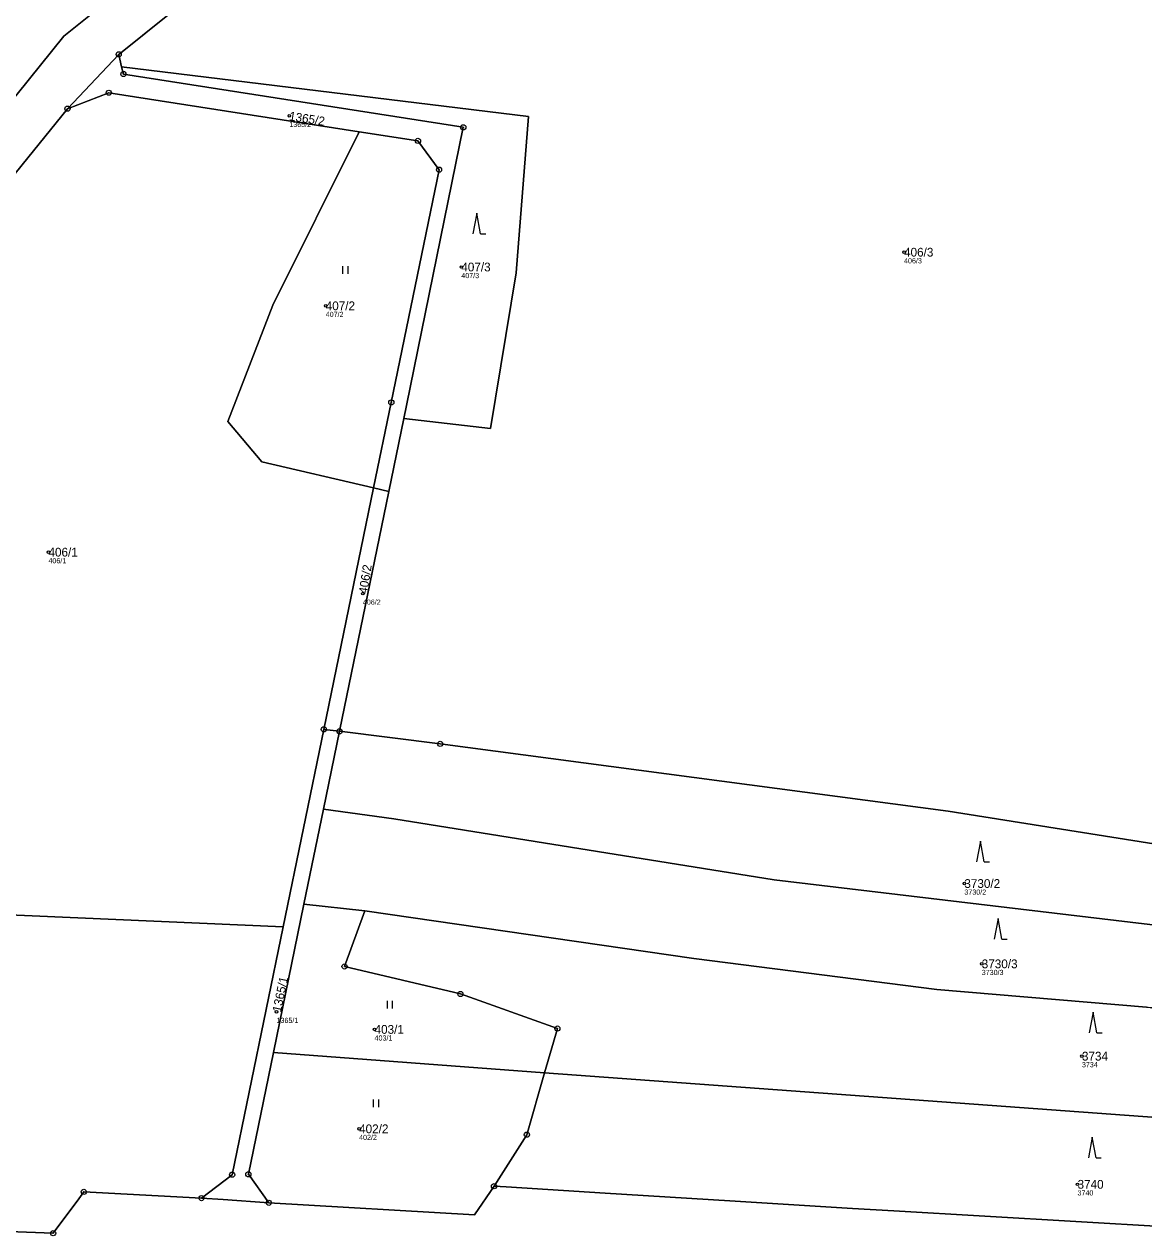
# Model space of a CAD drawing. Extents: x -658203 to -653176, y -1156738 to -1151709.
# Drawn here: x -653909.5 to -653692.3, y -1155450.2 to -1155215.2 of the extents above; entities that cross this region are included whole.
import ezdxf

# ---------------------------------------------------------------- set-up
doc = ezdxf.new("R2010")
doc.units = 0
for name, color, linetype in [('Vrstva 1', 7, 'Continuous'), ('Vrstva 2', 7, 'Continuous'), ('Vrstva 3', 7, 'Continuous'), ('Vrstva 50', 7, 'Continuous'), ('Vrstva 51', 7, 'Continuous'), ('Vrstva 53', 7, 'Continuous'), ('Vrstva 8', 7, 'Continuous')]:
    doc.layers.add(name, color=color, linetype=linetype)

msp = doc.modelspace()

# ---------------------------------------------------------------- linework, layer by layer
at = {"layer": 'Vrstva 1'}
for p, q in [((-653791.92, -1155141.4), (-653891.15, -1155221.05)), ((-653891.15, -1155221.05), (-653901.09, -1155231.59)), ((-653890.58, -1155223.46), (-653891.15, -1155221.05)), ((-653890.58, -1155223.46), (-653890.24, -1155224.87)), ((-653901.09, -1155231.59), (-653893.07, -1155228.5)), ((-653893.07, -1155228.5), (-653844.51, -1155236.06)), ((-653833.09, -1155237.84), (-653844.51, -1155236.06)), ((-653841.71, -1155305.15), (-653838.26, -1155288.56)), ((-653835.3, -1155289.19), (-653835.81, -1155291.69)), ((-653838.72, -1155305.82), (-653835.81, -1155291.69)), ((-653851.34, -1155351.98), (-653841.71, -1155305.15)), ((-653848.31, -1155352.36), (-653838.72, -1155305.82)), ((-653841.71, -1155305.15), (-653838.72, -1155305.82)), ((-653859.23, -1155390.27), (-653851.34, -1155351.98)), ((-653848.31, -1155352.36), (-653851.42, -1155367.49)), ((-653851.34, -1155351.98), (-653848.31, -1155352.36)), ((-653851.42, -1155367.49), (-653855.21, -1155385.9)), ((-653851.42, -1155367.49), (-653837.75, -1155369.31)), ((-653972.95, -1155385.31), (-653859.23, -1155390.27)), ((-653855.21, -1155385.9), (-653861.13, -1155414.64)), ((-653855.21, -1155385.9), (-653843.39, -1155387.19)), ((-653808.51, -1155418.6), (-653861.13, -1155414.64)), ((-653897.92, -1155441.69), (-653898.91, -1155443.02)), ((-653875.09, -1155442.91), (-653897.92, -1155441.69)), ((-653818.33, -1155440.6), (-653822.1, -1155446.17)), ((-653815.97, -1155440.75), (-653818.33, -1155440.6)), ((-653796.77, -1155441.93), (-653815.97, -1155440.75)), ((-653772.56, -1155443.42), (-653796.77, -1155441.93)), ((-653870.9, -1155443.2), (-653875.09, -1155442.91)), ((-653862.03, -1155443.81), (-653870.9, -1155443.2)), ((-653822.1, -1155446.17), (-653862.03, -1155443.81)), ((-653748.76, -1155444.89), (-653772.56, -1155443.42)), ((-653740.77, -1155445.38), (-653748.76, -1155444.89)), ((-653687.81, -1155448.47), (-653740.77, -1155445.38))]:
    msp.add_line(p, q, dxfattribs=at)
for points in [[(-653933.91, -1155260.26), (-653926.66, -1155248.29), (-653901.79, -1155217.52), (-653806.72, -1155141.44)], [(-653835.81, -1155291.69), (-653819, -1155293.62), (-653814.02, -1155263.41), (-653811.62, -1155233.12), (-653890.58, -1155223.46)], [(-653890.24, -1155224.87), (-653824.29, -1155235.2), (-653835.3, -1155289.19)], [(-653901.09, -1155231.59), (-653919, -1155253.68), (-653930.88, -1155274.5), (-653977.93, -1155344.78), (-653980.94, -1155359.08), (-653972.95, -1155385.31)], [(-653844.51, -1155236.06), (-653861.22, -1155269.71), (-653870.01, -1155292.27), (-653863.37, -1155300.09), (-653841.71, -1155305.15)], [(-653838.26, -1155288.56), (-653829, -1155243.42), (-653833.09, -1155237.84)], [(-653618.68, -1155385.57), (-653730.25, -1155367.83), (-653828.77, -1155354.8), (-653848.31, -1155352.36)], [(-653837.75, -1155369.31), (-653763.99, -1155381.2), (-653622.01, -1155398.07)], [(-653843.39, -1155387.19), (-653847.33, -1155397.98), (-653824.86, -1155403.31), (-653806.04, -1155410.01), (-653808.51, -1155418.6)], [(-653843.39, -1155387.19), (-653779.58, -1155396.41), (-653732.45, -1155402.41), (-653691.76, -1155405.84)], [(-653859.23, -1155390.27), (-653869.14, -1155438.36), (-653875.09, -1155442.91)], [(-653861.13, -1155414.64), (-653866, -1155438.29), (-653862.03, -1155443.81)], [(-653808.51, -1155418.6), (-653811.96, -1155430.6), (-653818.33, -1155440.6)], [(-653808.51, -1155418.6), (-653683.6, -1155427.72), (-653602.75, -1155431.07)], [(-653898.91, -1155443.02), (-653903.87, -1155449.71), (-653931.4, -1155448.66)]]:
    msp.add_lwpolyline(points, dxfattribs=at)
at = {"layer": 'Vrstva 3'}
for p, q in [((-653821.68, -1155251.87), (-653822.43, -1155255.87)), ((-653820.93, -1155255.87), (-653821.68, -1155251.87)), ((-653820.93, -1155255.87), (-653819.93, -1155255.87)), ((-653847.64, -1155263.61), (-653847.64, -1155262.11)), ((-653846.64, -1155263.61), (-653846.64, -1155262.11)), ((-653723.97, -1155373.66), (-653724.72, -1155377.66)), ((-653723.22, -1155377.66), (-653723.97, -1155373.66)), ((-653723.22, -1155377.66), (-653722.22, -1155377.66)), ((-653720.54, -1155388.66), (-653721.29, -1155392.66)), ((-653719.79, -1155392.66), (-653720.54, -1155388.66)), ((-653719.79, -1155392.66), (-653718.79, -1155392.66)), ((-653839.02, -1155406.11), (-653839.02, -1155404.61)), ((-653838.02, -1155406.11), (-653838.02, -1155404.61)), ((-653702.1, -1155406.83), (-653702.85, -1155410.83)), ((-653701.35, -1155410.83), (-653702.1, -1155406.83)), ((-653701.35, -1155410.83), (-653700.35, -1155410.83)), ((-653841.7, -1155425.29), (-653841.7, -1155423.79)), ((-653840.7, -1155425.29), (-653840.7, -1155423.79)), ((-653702.26, -1155431.07), (-653703.01, -1155435.07)), ((-653701.51, -1155435.07), (-653702.26, -1155431.07)), ((-653701.51, -1155435.07), (-653700.51, -1155435.07))]:
    msp.add_line(p, q, dxfattribs=at)
at = {"layer": 'Vrstva 50'}
for centre in [(-653858.05, -1155232.98), (-653738.78, -1155259.43), (-653824.68, -1155262.3), (-653850.99, -1155269.83), (-653904.78, -1155317.61), (-653843.78, -1155325.65), (-653727.08, -1155381.89), (-653723.71, -1155397.47), (-653860.53, -1155406.77), (-653841.51, -1155410.18), (-653704.27, -1155415.37), (-653844.51, -1155429.47), (-653705.12, -1155440.23)]:
    msp.add_circle(centre, 0.25, dxfattribs=at)
at = {"layer": 'Vrstva 51'}
msp.add_lwpolyline([(-653919, -1155253.68), (-653901.09, -1155231.59), (-653891.15, -1155221.05), (-653791.92, -1155141.4), (-653782.6, -1155121.51), (-653780.87, -1155118.05), (-653787.42, -1155115.69), (-653793.11, -1155127.73), (-653799.15, -1155135.38), (-653806.72, -1155141.44), (-653901.79, -1155217.52), (-653926.66, -1155248.29)], dxfattribs=at)
for points in [[(-653806.72, -1155141.44), (-653807.87, -1155138.55), (-653832.8, -1155137.98), (-653881.68, -1155130.86), (-653944.09, -1155116.86), (-654008.64, -1155185.18), (-653939.88, -1155260.88), (-653933.91, -1155260.26), (-653926.66, -1155248.29), (-653901.79, -1155217.52)], [(-653609.35, -1155342.13), (-653638.9, -1155264.67), (-653662.81, -1155230.74), (-653677.73, -1155207.19), (-653692.31, -1155203.5), (-653719.58, -1155176.69), (-653762.74, -1155148.69), (-653791.92, -1155141.4), (-653891.15, -1155221.05), (-653890.58, -1155223.46), (-653811.62, -1155233.12), (-653814.02, -1155263.41), (-653819, -1155293.62), (-653835.81, -1155291.69), (-653838.72, -1155305.82), (-653848.31, -1155352.36), (-653828.77, -1155354.8), (-653730.25, -1155367.83), (-653618.68, -1155385.57)], [(-653838.72, -1155305.82), (-653835.81, -1155291.69), (-653835.3, -1155289.19), (-653824.29, -1155235.2), (-653890.24, -1155224.87), (-653890.58, -1155223.46), (-653891.15, -1155221.05), (-653901.09, -1155231.59), (-653893.07, -1155228.5), (-653844.51, -1155236.06), (-653833.09, -1155237.84), (-653829, -1155243.42), (-653838.26, -1155288.56), (-653841.71, -1155305.15)], [(-653824.29, -1155235.2), (-653835.3, -1155289.19), (-653835.81, -1155291.69), (-653819, -1155293.62), (-653814.02, -1155263.41), (-653811.62, -1155233.12), (-653890.58, -1155223.46), (-653890.24, -1155224.87)], [(-653901.09, -1155231.59), (-653919, -1155253.68), (-653930.88, -1155274.5), (-653977.93, -1155344.78), (-653980.94, -1155359.08), (-653972.95, -1155385.31), (-653859.23, -1155390.27), (-653851.34, -1155351.98), (-653841.71, -1155305.15), (-653863.37, -1155300.09), (-653870.01, -1155292.27), (-653861.22, -1155269.71), (-653844.51, -1155236.06), (-653893.07, -1155228.5)], [(-653870.01, -1155292.27), (-653863.37, -1155300.09), (-653841.71, -1155305.15), (-653838.26, -1155288.56), (-653829, -1155243.42), (-653833.09, -1155237.84), (-653844.51, -1155236.06), (-653861.22, -1155269.71)], [(-653851.34, -1155351.98), (-653848.31, -1155352.36), (-653838.72, -1155305.82), (-653841.71, -1155305.15)], [(-653862.03, -1155443.81), (-653866, -1155438.29), (-653861.13, -1155414.64), (-653855.21, -1155385.9), (-653851.42, -1155367.49), (-653848.31, -1155352.36), (-653851.34, -1155351.98), (-653859.23, -1155390.27), (-653869.14, -1155438.36), (-653875.09, -1155442.91), (-653870.9, -1155443.2)], [(-653763.99, -1155381.2), (-653622.01, -1155398.07), (-653615.6, -1155392.19), (-653615.76, -1155386.01), (-653618.68, -1155385.57), (-653730.25, -1155367.83), (-653828.77, -1155354.8), (-653848.31, -1155352.36), (-653851.42, -1155367.49), (-653837.75, -1155369.31)], [(-653732.45, -1155402.41), (-653691.76, -1155405.84), (-653630.97, -1155406.29), (-653622.01, -1155398.07), (-653763.99, -1155381.2), (-653837.75, -1155369.31), (-653851.42, -1155367.49), (-653855.21, -1155385.9), (-653843.39, -1155387.19), (-653779.58, -1155396.41)], [(-653875.09, -1155442.91), (-653869.14, -1155438.36), (-653859.23, -1155390.27), (-653972.95, -1155385.31), (-653954.81, -1155444.9), (-653950.97, -1155447.91), (-653941.59, -1155448.27), (-653935.16, -1155448.52), (-653931.4, -1155448.66), (-653903.87, -1155449.71), (-653898.91, -1155443.02), (-653897.92, -1155441.69)], [(-653861.13, -1155414.64), (-653808.51, -1155418.6), (-653806.04, -1155410.01), (-653824.86, -1155403.31), (-653847.33, -1155397.98), (-653843.39, -1155387.19), (-653855.21, -1155385.9)], [(-653824.86, -1155403.31), (-653806.04, -1155410.01), (-653808.51, -1155418.6), (-653683.6, -1155427.72), (-653602.75, -1155431.07), (-653592.57, -1155415.88), (-653646.16, -1155414.28), (-653691.76, -1155405.84), (-653732.45, -1155402.41), (-653779.58, -1155396.41), (-653843.39, -1155387.19), (-653847.33, -1155397.98)], [(-653862.03, -1155443.81), (-653822.1, -1155446.17), (-653818.33, -1155440.6), (-653811.96, -1155430.6), (-653808.51, -1155418.6), (-653861.13, -1155414.64), (-653866, -1155438.29)], [(-653740.77, -1155445.38), (-653687.81, -1155448.47), (-653659.86, -1155448.68), (-653637.95, -1155448.84), (-653630.08, -1155449.03), (-653615.03, -1155449.39), (-653602.75, -1155431.07), (-653683.6, -1155427.72), (-653808.51, -1155418.6), (-653811.96, -1155430.6), (-653818.33, -1155440.6), (-653815.97, -1155440.75), (-653796.77, -1155441.93), (-653772.56, -1155443.42), (-653748.76, -1155444.89)]]:
    msp.add_lwpolyline(points, close=True, dxfattribs=at)
at = {"layer": 'Vrstva 53'}
msp.add_lwpolyline([(-653931.4, -1155448.66), (-653903.87, -1155449.71), (-653898.91, -1155443.02), (-653897.92, -1155441.69), (-653875.09, -1155442.91), (-653870.9, -1155443.2), (-653862.03, -1155443.81), (-653822.1, -1155446.17), (-653818.33, -1155440.6), (-653815.97, -1155440.75), (-653796.77, -1155441.93), (-653772.56, -1155443.42), (-653748.76, -1155444.89), (-653740.77, -1155445.38), (-653687.81, -1155448.47)], dxfattribs=at)
at = {"layer": 'Vrstva 8'}
for centre, radius in [((-653891.15, -1155221.05), 0.5), ((-653891.15, -1155221.05), 0.0303), ((-653890.24, -1155224.87), 0.5), ((-653890.24, -1155224.87), 0.0303), ((-653893.07, -1155228.5), 0.5), ((-653893.07, -1155228.5), 0.0303), ((-653901.09, -1155231.59), 0.5), ((-653901.09, -1155231.59), 0.0303), ((-653824.29, -1155235.2), 0.5), ((-653824.29, -1155235.2), 0.0303), ((-653833.09, -1155237.84), 0.5), ((-653833.09, -1155237.84), 0.0303), ((-653829, -1155243.42), 0.5), ((-653829, -1155243.42), 0.0303), ((-653838.26, -1155288.56), 0.5), ((-653838.26, -1155288.56), 0.0303), ((-653851.34, -1155351.98), 0.5), ((-653851.34, -1155351.98), 0.0303), ((-653848.31, -1155352.36), 0.5), ((-653848.31, -1155352.36), 0.0303), ((-653828.77, -1155354.8), 0.5), ((-653828.77, -1155354.8), 0.0303), ((-653847.33, -1155397.98), 0.5), ((-653847.33, -1155397.98), 0.0303), ((-653824.86, -1155403.31), 0.5), ((-653824.86, -1155403.31), 0.0303), ((-653806.04, -1155410.01), 0.5), ((-653806.04, -1155410.01), 0.0303), ((-653811.96, -1155430.6), 0.5), ((-653811.96, -1155430.6), 0.0303), ((-653866, -1155438.29), 0.5), ((-653869.14, -1155438.36), 0.5), ((-653869.14, -1155438.36), 0.0303), ((-653866, -1155438.29), 0.0303), ((-653818.33, -1155440.6), 0.5), ((-653897.92, -1155441.69), 0.5), ((-653897.92, -1155441.69), 0.0303), ((-653875.09, -1155442.91), 0.5), ((-653818.33, -1155440.6), 0.0303), ((-653875.09, -1155442.91), 0.0303), ((-653862.03, -1155443.81), 0.5), ((-653862.03, -1155443.81), 0.0303), ((-653903.87, -1155449.71), 0.5), ((-653903.87, -1155449.71), 0.0303)]:
    msp.add_circle(centre, radius, dxfattribs=at)

# ---------------------------------------------------------------- texts
at = {"layer": 'Vrstva 2'}
for s, rotation, p in [('1365/2', 351, (-653858.18, -1155233.82)), ('406/2', 81, (-653842.94, -1155325.78)), ('1365/1', 78, (-653859.7, -1155406.95))]:
    msp.add_text(s, height=1.7, rotation=rotation, dxfattribs=at).set_placement(p)
for s, p in [('406/3', (-653738.78, -1155260.28)), ('407/3', (-653824.68, -1155263.15)), ('407/2', (-653850.99, -1155270.68)), ('406/1', (-653904.78, -1155318.46)), ('3730/2', (-653727.08, -1155382.74)), ('3730/3', (-653723.71, -1155398.32)), ('403/1', (-653841.51, -1155411.03)), ('3734', (-653704.27, -1155416.22)), ('402/2', (-653844.51, -1155430.32)), ('3740', (-653705.12, -1155441.08))]:
    msp.add_text(s, height=1.7, dxfattribs=at).set_placement(p)
at = {"layer": 'Vrstva 50'}
for s, p in [('1365/2', (-653858.05, -1155235.14)), ('406/3', (-653738.78, -1155261.59)), ('407/3', (-653824.68, -1155264.46)), ('407/2', (-653850.99, -1155271.99)), ('406/1', (-653904.78, -1155319.77)), ('406/2', (-653843.78, -1155327.81)), ('3730/2', (-653727.08, -1155384.05)), ('3730/3', (-653723.71, -1155399.63)), ('1365/1', (-653860.53, -1155408.93)), ('403/1', (-653841.51, -1155412.34)), ('3734', (-653704.27, -1155417.53)), ('402/2', (-653844.51, -1155431.63)), ('3740', (-653705.12, -1155442.39))]:
    msp.add_text(s, height=1, dxfattribs=at).set_placement(p)

doc.saveas('drawing.dxf')
